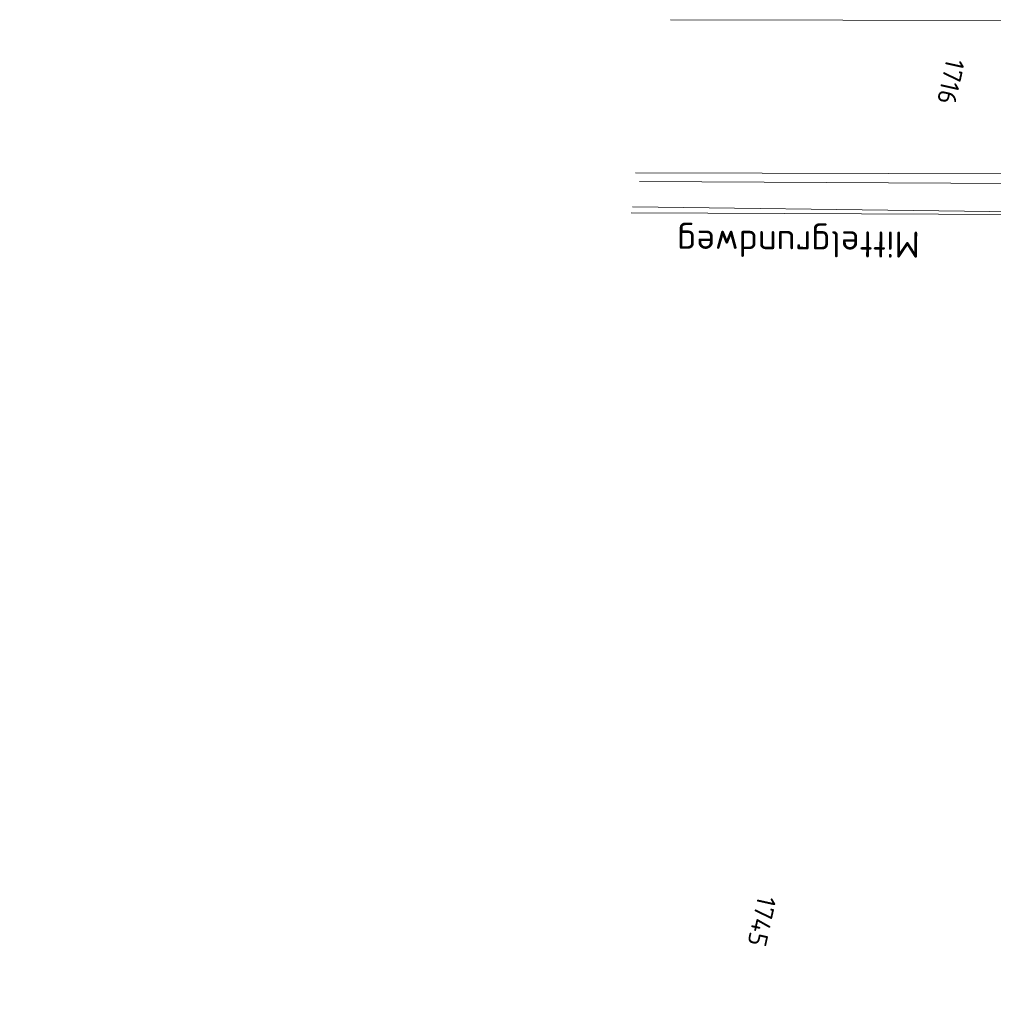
# Model space of a CAD drawing. Header units: metres. Extents: x 3425540 to 3446143, y 5432760 to 5444637.
# Tile 384 of 656: x 3436219 to 3436312, y 5441783 to 5441878. Entities that reach past the tile are written whole.
import ezdxf
from ezdxf.enums import TextEntityAlignment as Align

# ---------------------------------------------------------------- set-up
doc = ezdxf.new("R2010")
doc.units = ezdxf.units.M
doc.layers.add('B_Bestand', color=9, linetype='Continuous', lineweight=18)
doc.layers.add('B_Flurgrenzen', color=9, linetype='Continuous', lineweight=18)
doc.styles.get("Standard").update_dxf_attribs({"font": 'isocpeur.ttf'})

msp = doc.modelspace()

# ---------------------------------------------------------------- linework, layer by layer
at = {"layer": 'B_Bestand'}
msp.add_open_spline([(3436336.242, 5441858.898), (3436335.264, 5441853.559), (3436334.285, 5441848.219), (3436333.307, 5441842.879), (3436331.844, 5441834.896), (3436330.359, 5441826.918), (3436328.882, 5441818.937), (3436326.628, 5441806.756), (3436324.379, 5441794.574), (3436322.077, 5441782.401), (3436320.311, 5441773.062), (3436318.457, 5441763.74), (3436316.636, 5441754.412), (3436315.098, 5441746.533), (3436313.555, 5441738.655), (3436311.98, 5441730.783), (3436310.54, 5441723.586), (3436308.977, 5441716.414), (3436307.362, 5441709.254), (3436301.156, 5441681.749), (3436294.88, 5441654.261), (3436288.615, 5441626.77), (3436287, 5441619.686), (3436285.343, 5441612.612), (3436283.732, 5441605.527), (3436283.373, 5441603.949), (3436283.152, 5441602.342), (3436282.824, 5441600.756), (3436282.548, 5441599.425), (3436282.235, 5441598.103), (3436281.915, 5441596.78), (3436281.684, 5441595.824), (3436281.406, 5441594.883), (3436281.12, 5441593.94), (3436280.883, 5441593.158), (3436280.562, 5441592.413), (3436280.212, 5441591.668), (3436279.765, 5441590.718), (3436279.188, 5441589.876), (3436278.509, 5441589.055), (3436277.914, 5441588.336), (3436277.281, 5441587.656), (3436276.465, 5441587.238), (3436275.32, 5441586.652), (3436274.168, 5441586.109), (3436273.001, 5441585.585), (3436271.358, 5441584.848), (3436269.717, 5441584.108), (3436268.068, 5441583.384), (3436266.265, 5441582.593), (3436264.446, 5441581.849), (3436262.617, 5441581.112), (3436258.444, 5441579.43), (3436254.182, 5441578.099), (3436249.807, 5441576.928), (3436248.498, 5441576.578), (3436247.176, 5441576.316), (3436245.833, 5441576.246), (3436243.562, 5441576.129), (3436241.291, 5441576.045), (3436239.019, 5441576.019), (3436232.319, 5441575.944), (3436225.62, 5441575.868), (3436218.92, 5441575.792)], degree=3, knots=[0, 0, 0, 0, 0.048104, 0.048104, 0.048104, 0.12002, 0.12002, 0.12002, 0.229794, 0.229794, 0.229794, 0.314014, 0.314014, 0.314014, 0.38515, 0.38515, 0.38515, 0.450187, 0.450187, 0.450187, 0.700037, 0.700037, 0.700037, 0.76442, 0.76442, 0.76442, 0.778765, 0.778765, 0.778765, 0.790812, 0.790812, 0.790812, 0.799523, 0.799523, 0.799523, 0.80675, 0.80675, 0.80675, 0.815963, 0.815963, 0.815963, 0.824041, 0.824041, 0.824041, 0.835378, 0.835378, 0.835378, 0.851333, 0.851333, 0.851333, 0.868777, 0.868777, 0.868777, 0.908581, 0.908581, 0.908581, 0.920491, 0.920491, 0.920491, 0.940629, 0.940629, 0.940629, 1, 1, 1, 1], dxfattribs=at)
at = {"layer": 'B_Flurgrenzen'}
for p, q in [((3436281.217, 5441877.592), (3436341.272, 5441877.425)), ((3436334.972, 5441862.765), (3436277.863, 5441862.926)), ((3436334.007, 5441858.861), (3436277.444, 5441859.084))]:
    msp.add_line(p, q, dxfattribs=at)
for points in [[(3436337.867, 5441861.811), (3436308.056, 5441861.954), (3436278.244, 5441862.097)], [(3436336.242, 5441858.898), (3436306.917, 5441859.29), (3436277.591, 5441859.681)]]:
    msp.add_lwpolyline(points, dxfattribs=at)

# ---------------------------------------------------------------- texts
at = {"layer": 'B_Bestand', "linetype": 'Continuous'}
msp.add_text('Mittelgrundweg', height=2.5, rotation=179.72417, dxfattribs=at).set_placement((3436293.462, 5441856.482), align=Align.MIDDLE)
at = {"layer": 'B_Flurgrenzen'}
for s, p in [('1716', (3436308.05, 5441871.649)), ('1745', (3436289.961, 5441791.255))]:
    msp.add_text(s, height=1.8, rotation=257.53509, dxfattribs=at).set_placement(p, align=Align.MIDDLE)

doc.saveas('drawing.dxf')
